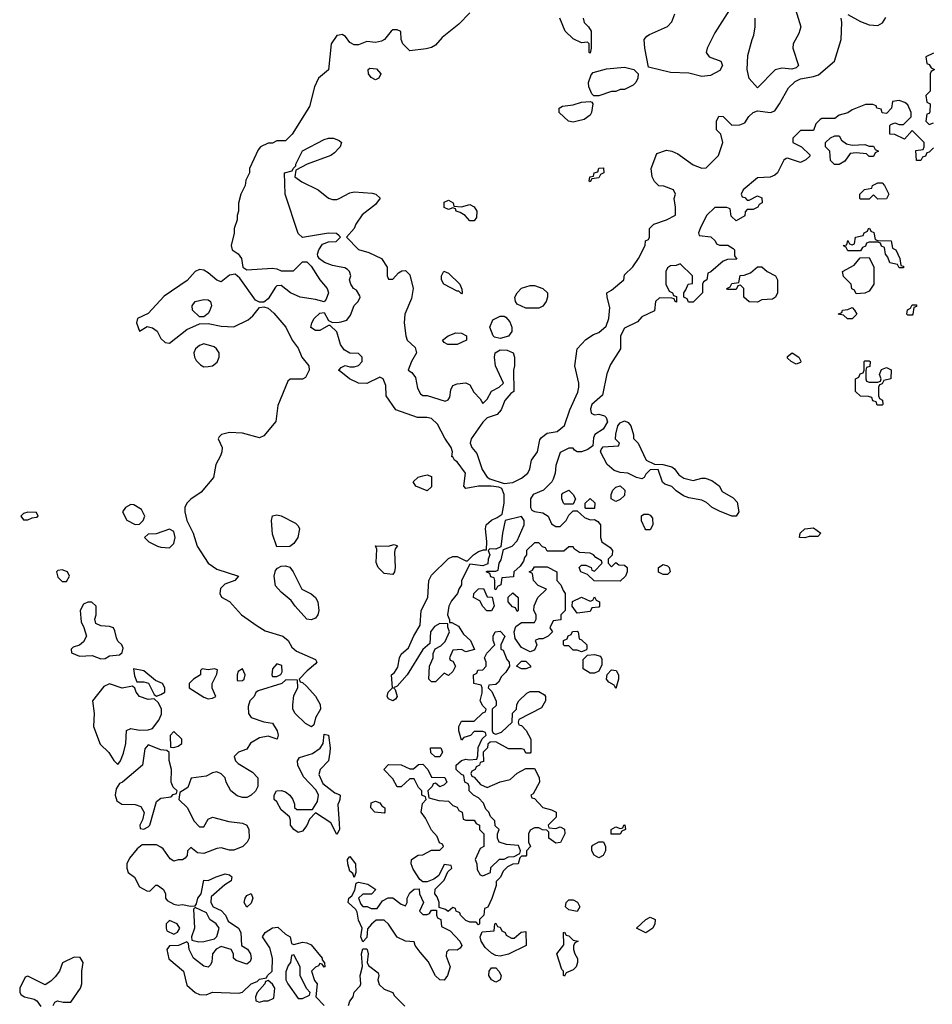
# Model space of a CAD drawing. Header units: inches. Extents: x 2380249 to 2585472, y 382747 to 546448.
# Tile 348 of 626: x 2558512 to 2562764, y 413515 to 418103. Entities that reach past the tile are written whole.
import ezdxf

# ---------------------------------------------------------------- set-up
doc = ezdxf.new("R2010")
doc.units = ezdxf.units.IN
doc.header["$MEASUREMENT"] = 0
doc.layers.add('C5451', color=7, linetype='Continuous')
doc.layers.add('C5461', color=7, linetype='Continuous')

msp = doc.modelspace()

# ---------------------------------------------------------------- linework, layer by layer
at = {"layer": 'C5451', "color": 4, "elevation": 36}
for points in [[(2560000, 418031.4), (2559990, 418029.3), (2559963, 417990), (2559950.8, 417869.2), (2559904.7, 417830), (2559886, 417790), (2559862, 417698), (2559782, 417570), (2559750, 417538), (2559710, 417538), (2559690, 417528), (2559670, 417528), (2559634, 417510), (2559623.6, 417496.4), (2559582, 417410), (2559582, 417390), (2559565.4, 417354.6), (2559562, 417330), (2559542, 417290), (2559531.6, 417248.4), (2559531.3, 417210), (2559524.7, 417190), (2559524.7, 417170), (2559511.3, 417130), (2559511.2, 417108.9), (2559498, 417050), (2559502, 417030), (2559530, 417012), (2559546, 416990), (2559552, 416950), (2559570, 416938), (2559690, 416944.7), (2559710, 416942), (2559730, 416932), (2559787.3, 416932.7), (2559830, 416974), (2559850, 416974), (2559870, 416954), (2559911, 416890), (2559944.7, 416850), (2559950.5, 416829.5), (2559939.8, 416800.2), (2559930, 416788), (2559890, 416799.3), (2559818, 416810), (2559774, 416830), (2559730, 416864), (2559710, 416862), (2559703.5, 416856.5), (2559670, 416802), (2559650, 416786), (2559630, 416786), (2559610, 416795.3), (2559538, 416898), (2559516.5, 416916.5), (2559490, 416912.7), (2559450, 416882), (2559430, 416889), (2559390, 416923.7), (2559370, 416935.1), (2559350, 416939.3), (2559330, 416929), (2559292.1, 416887.9), (2559184.7, 416815.3), (2559110, 416733.2), (2559061, 416710), (2559056, 416690), (2559070, 416652), (2559106, 416674), (2559130, 416667.7), (2559151.9, 416651.8), (2559170, 416618), (2559190, 416598), (2559210, 416596), (2559290, 416658.8), (2559350, 416686), (2559390, 416687.3), (2559450, 416675.5), (2559510, 416671.3), (2559576, 416704), (2559597.5, 416722.5), (2559630, 416762), (2559650, 416764.7), (2559670, 416758), (2559695.9, 416735.9), (2559751.3, 416670), (2559781, 416610), (2559810, 416572), (2559826.8, 416530), (2559858.8, 416490), (2559861, 416470), (2559843.6, 416436.4), (2559830, 416428), (2559771.6, 416428.4), (2559761, 416419), (2559714.4, 416305.6), (2559706, 416230), (2559650, 416164), (2559630, 416154), (2559550, 416176), (2559490, 416179.3), (2559452, 416170), (2559441.4, 416158.6), (2559436, 416150), (2559454.8, 416110), (2559454, 416090), (2559448, 416070), (2559425.5, 416030), (2559414.8, 415970), (2559358, 415902), (2559310, 415869.2), (2559290.8, 415850), (2559281, 415830), (2559281, 415810), (2559291, 415770), (2559320.7, 415710), (2559338.8, 415650), (2559390.5, 415570.5), (2559430, 415542.8), (2559532, 415510), (2559514, 415490), (2559467.3, 415472.7), (2559447.5, 415452.5), (2559444.7, 415430), (2559451.6, 415411.6), (2559490, 415391.3), (2559544.7, 415330), (2559618, 415278), (2559655.3, 415255.3), (2559738, 415230), (2559762.8, 415210), (2559779.8, 415179.8), (2559801.4, 415161.4), (2559890, 415122), (2559896, 415110), (2559890, 415102), (2559850.8, 415069.2), (2559814, 415030), (2559818, 415018), (2559830, 415014), (2559850, 414996), (2559890, 414951), (2559912.3, 414912.3), (2559913.4, 414890), (2559890.6, 414850), (2559882, 414818), (2559871.3, 414808.7), (2559843.2, 414823.2), (2559795.3, 414870), (2559784, 414890), (2559784, 414910), (2559790, 414954), (2559808, 414990), (2559806, 415026), (2559752.7, 415027.3), (2559734, 415010), (2559623.6, 414976.4), (2559611.6, 414968.4), (2559604.7, 414950), (2559584.7, 414930), (2559576.9, 414903.1), (2559578, 414870), (2559591.2, 414851.1), (2559650, 414831.3), (2559690, 414824.7), (2559711.2, 414788.9), (2559716, 414770), (2559712, 414750), (2559670, 414764), (2559630, 414757.2), (2559587.5, 414732.5), (2559570, 414704), (2559532, 414690), (2559512, 414670), (2559518, 414650), (2559530, 414638), (2559596.8, 414596.8), (2559622, 414570), (2559622, 414530), (2559611.2, 414508.9), (2559590.9, 414489.1), (2559570, 414479), (2559550, 414479), (2559526, 414486), (2559495.3, 414510), (2559474, 414550), (2559468.7, 414570), (2559450, 414588.7), (2559430, 414599), (2559410, 414594), (2559381.4, 414578.6), (2559311.2, 414568.9), (2559295.3, 414524.7), (2559258, 414502), (2559254, 414470), (2559294, 414430), (2559322.8, 414370), (2559350, 414342), (2559370, 414342), (2559390, 414378), (2559410, 414386.8), (2559486.4, 414366.4), (2559550, 414359.1), (2559570, 414350.6), (2559579.1, 414330), (2559581, 414290), (2559571.3, 414270), (2559551.3, 414250), (2559510, 414233.2), (2559490, 414233.2), (2559450, 414244), (2559430, 414241.2), (2559370, 414217.2), (2559341.2, 414221.2), (2559310, 414246), (2559294, 414230), (2559291.6, 414208.4), (2559283.6, 414196.4), (2559271.2, 414188.9), (2559250, 414188.7), (2559230, 414182), (2559213.6, 414193.6), (2559180.4, 414240.4), (2559170, 414248), (2559150, 414258), (2559082, 414258), (2559059.6, 414240.4), (2559024, 414196), (2559011, 414170), (2559011, 414150), (2559018, 414130), (2559047.1, 414107.1), (2559070, 414062), (2559103.6, 414043.6), (2559118, 414042), (2559146, 414070), (2559154, 414070), (2559182, 414050), (2559191.3, 414030), (2559192, 414010), (2559199.6, 413999.6), (2559230, 413982), (2559250, 413978), (2559270, 413981), (2559308, 413972), (2559330, 413974), (2559336.4, 413983.6), (2559342, 414010), (2559358, 414030), (2559370, 414094), (2559390, 414092), (2559428, 414110), (2559470, 414122.8), (2559490, 414118.8), (2559501, 414110), (2559498, 414090), (2559468, 414072), (2559404.7, 414015.3), (2559402, 413990), (2559414, 413970), (2559450, 413952), (2559471, 413931), (2559482.8, 413902.8), (2559530.7, 413870), (2559542, 413850), (2559544.7, 413790), (2559572.7, 413772.7), (2559586.8, 413750), (2559590.6, 413729.4), (2559586, 413714), (2559570, 413702), (2559520.2, 413720.2), (2559508, 413730), (2559508, 413750), (2559498, 413770), (2559450, 413784), (2559427.1, 413772.9), (2559411, 413750), (2559407.1, 413712.9), (2559401, 413699), (2559390, 413688.7), (2559370, 413693.2), (2559321.2, 413730), (2559302, 413770), (2559298, 413798), (2559290, 413806), (2559251.2, 413788.9), (2559210, 413788), (2559198, 413770), (2559207.5, 413727.5), (2559274.8, 413670), (2559290, 413604.7), (2559330, 413571), (2559350, 413561), (2559380.4, 413559.6), (2559410, 413572), (2559533.2, 413566.8), (2559550, 413571.3), (2559590, 413611.3), (2559618, 413622), (2559630, 413632), (2559662, 413638), (2559666, 413650), (2559688, 413670), (2559689.2, 413730), (2559678, 413778), (2559644, 413830), (2559655.3, 413850), (2559690, 413871), (2559714, 413874), (2559750, 413842), (2559772, 413830), (2559778, 413798), (2559790, 413794), (2559830, 413804.7), (2559850, 413802), (2559870, 413792), (2559922, 413730), (2559922, 413722), (2559932, 413708), (2559934, 413690), (2559930, 413688), (2559922, 413702), (2559910, 413706), (2559904.7, 413695.3), (2559890, 413688), (2559872, 413670), (2559886, 413626), (2559898, 413610), (2559892, 413550), (2559930.4, 413510.4)], [(2560000, 417095.6), (2559987.3, 417107.3), (2559950, 417108), (2559830, 417088), (2559810, 417106), (2559749.1, 417289.1), (2559746, 417390), (2559782, 417398), (2559786, 417410), (2559798, 417422), (2559798, 417430), (2559830, 417492), (2559930, 417544.7), (2559950, 417551), (2559974, 417550), (2559999.8, 417539.8), (2560000, 417539.6)], [(2560000, 417505.1), (2559978, 417482), (2559962, 417470), (2559850.9, 417429.1), (2559798, 417402), (2559794, 417370), (2559827.1, 417347.1), (2559902, 417310), (2559950, 417271.3), (2559970, 417264.7), (2559990, 417264.7), (2560000, 417269.9)], [(2560000, 416951.4), (2559970, 416957.2), (2559932.1, 416972.1), (2559908.8, 416988.9), (2559901.2, 417001.2), (2559899, 417010), (2559905.2, 417030), (2559923.2, 417056.8), (2559950, 417067.3), (2559986, 417070), (2560000, 417084)], [(2560000, 416611.1), (2559989.2, 416649.2), (2559958, 416678), (2559950, 416678), (2559910, 416654), (2559890, 416654), (2559869.2, 416669.2), (2559873.2, 416690), (2559883.7, 416710), (2559910, 416734.8), (2559930, 416738), (2559950, 416702), (2559970, 416691.3), (2560000, 416693.9)], [(2560000, 416468.4), (2559998, 416470), (2560000, 416472)], [(2560000, 414326), (2559990, 414306), (2559961.2, 414361.2), (2559890, 414408), (2559862, 414378), (2559850, 414348.7), (2559830, 414322), (2559810, 414315.3), (2559789.3, 414329.3), (2559774, 414350), (2559774, 414374), (2559769, 414389), (2559730, 414422), (2559710, 414458), (2559698, 414470), (2559698, 414490), (2559708, 414510), (2559731.2, 414511.1), (2559750, 414504.7), (2559771.3, 414490), (2559784.7, 414470), (2559792.7, 414447.3), (2559792.7, 414432.7), (2559803.6, 414423.6), (2559876.4, 414423.6), (2559900.2, 414459.8), (2559904, 414490), (2559892.9, 414512.9), (2559834.6, 414574.6), (2559808, 414630), (2559806, 414650), (2559815.3, 414664.7), (2559876.6, 414683.4), (2559911.6, 414708.4), (2559925.2, 414730), (2559930, 414774), (2559950.4, 414770), (2559958.8, 414710), (2559957.3, 414690), (2559950, 414649), (2559911.3, 414610), (2559906.4, 414586.4), (2559924.5, 414544.5), (2559980.6, 414500.6), (2560000, 414492.1)], [(2560000, 414460.8), (2559993.7, 414446.3), (2560000, 414357.9)], [(2558668, 413510), (2558675.3, 413524.7), (2558688, 413532), (2558714.6, 413525.4), (2558750, 413524.7), (2558795.3, 413590), (2558802, 413610), (2558802, 413670), (2558808, 413710), (2558793.6, 413733.6), (2558765.4, 413734.6), (2558711.6, 413708.4), (2558698, 413670), (2558676.8, 413643.2), (2558656.9, 413623.1), (2558630, 413606), (2558550, 413646), (2558538, 413642), (2558512, 413590), (2558512, 413570), (2558519.6, 413559.6), (2558534, 413550), (2558578.8, 413538.8), (2558591.3, 413531.3), (2558610, 413504.7)]]:
    msp.add_lwpolyline(points, dxfattribs=at)
for points in [[(2559350, 416719), (2559317.2, 416750), (2559316, 416770), (2559329.7, 416790.3), (2559370, 416799.3), (2559390, 416797.3), (2559401, 416790), (2559404.9, 416770), (2559395.8, 416744.2), (2559390, 416734), (2559370, 416719)], [(2559370, 416592.7), (2559350, 416585.2), (2559331, 416570), (2559322.8, 416550), (2559326, 416530), (2559334.4, 416514.4), (2559354.4, 416494.4), (2559370, 416484.7), (2559390, 416486.8), (2559410, 416490.7), (2559432.3, 416507.7), (2559441.2, 416530), (2559441.2, 416550), (2559429.5, 416569.5), (2559418, 416578)], [(2558550, 415808), (2558530, 415802), (2558518, 415790), (2558530, 415772), (2558550, 415772), (2558570, 415782), (2558590, 415784.7), (2558598, 415790), (2558590, 415806)], [(2559030, 415844), (2559004.7, 415830), (2558991.3, 415810), (2559010.9, 415770.9), (2559050, 415751.3), (2559070, 415752), (2559088, 415770), (2559095.3, 415790), (2559080.2, 415820.2), (2559043.1, 415843.1)], [(2559710, 415646), (2559690, 415706), (2559685.2, 415770), (2559689.1, 415790.9), (2559710, 415796), (2559730, 415790.7), (2559797, 415757), (2559810, 415744.7), (2559816.3, 415730), (2559807.3, 415690), (2559790, 415662), (2559770, 415648.7)], [(2559210, 415728.7), (2559147.3, 415707.3), (2559110, 415706), (2559094, 415690), (2559114, 415670), (2559154, 415650), (2559170, 415644.7), (2559210, 415642), (2559230, 415662), (2559236, 415690), (2559230, 415718)], [(2558710, 415539.3), (2558690, 415537.2), (2558684, 415530), (2558690, 415504.7), (2558710, 415484.7), (2558730, 415484.7), (2558744, 415510), (2558734, 415530)], [(2559870, 415307), (2559849.3, 415310), (2559795.1, 415370), (2559776.9, 415396.9), (2559730, 415435.1), (2559704.4, 415464.4), (2559697, 415510), (2559704.1, 415535.9), (2559712.7, 415547.3), (2559730, 415556), (2559750, 415558.8), (2559770, 415551.3), (2559786, 415530), (2559826, 415450), (2559870, 415427.7), (2559890.4, 415410.4), (2559901.3, 415390), (2559905.3, 415350), (2559900.4, 415330), (2559890, 415315.1)], [(2558830, 415389), (2558810, 415379), (2558794, 415350), (2558798, 415298), (2558811.6, 415271.6), (2558822.8, 415230), (2558810, 415204), (2558790, 415188.7), (2558761, 415179), (2558752, 415170), (2558752.7, 415152.7), (2558790, 415138), (2558850, 415141), (2558890, 415124.7), (2558910, 415126), (2558930, 415138.8), (2558976.4, 415143.6), (2558990, 415154), (2558994.6, 415174.6), (2558988, 415190), (2558970, 415208), (2558962.5, 415222.5), (2558956, 415256), (2558949, 415269), (2558930, 415275.3), (2558890, 415278), (2558866, 415290), (2558862, 415310), (2558868.7, 415330), (2558868, 415370), (2558848.7, 415388.7)], [(2559042, 415078), (2559046.4, 415046.4), (2559058, 415018), (2559090, 415018), (2559111.6, 415011.6), (2559138, 414958), (2559150, 414951.3), (2559170, 414958), (2559188, 414970), (2559188, 414990), (2559178, 415010), (2559144.7, 415024.7), (2559090, 415068.7)], [(2559419, 415079), (2559390, 415074), (2559362, 415078), (2559354, 415070), (2559354, 415050), (2559322, 415030), (2559302, 415010), (2559302, 414990), (2559370, 414946), (2559390, 414938), (2559410, 414942), (2559426, 414950), (2559408.4, 414988.4), (2559408, 415010), (2559430, 415054), (2559434, 415074)], [(2559550, 415078), (2559530, 415066), (2559524.7, 415050), (2559526, 415026), (2559530, 415022), (2559550, 415024.7), (2559558, 415030), (2559562, 415050)], [(2559710, 415102), (2559690, 415078), (2559686, 415050), (2559690, 415042), (2559710, 415042), (2559728.4, 415051.6), (2559735.3, 415064.7), (2559733.6, 415093.6)], [(2558930, 415008.7), (2558903.5, 414996.5), (2558851, 414930), (2558859.1, 414870), (2558856.3, 414810), (2558886.7, 414726.7), (2558927.9, 414687.9), (2558950, 414652), (2558970, 414632), (2558982, 414650), (2558995.1, 414684.9), (2559006.6, 414730), (2559009.5, 414790.5), (2559030, 414800.7), (2559070, 414793), (2559110, 414794), (2559130, 414801), (2559160.9, 414839.1), (2559172.7, 414867.3), (2559172.7, 414890), (2559159.3, 414919.3), (2559138, 414938), (2559110, 414935.3), (2559069.6, 414949.6), (2559054, 414970), (2559048.7, 414988.7), (2559038, 414998), (2558990, 414988)], [(2559230, 414786), (2559212.7, 414767.3), (2559214, 414714), (2559230, 414712), (2559250, 414718), (2559268, 414730), (2559268, 414750)], [(2559110, 414724), (2559094.4, 414705.6), (2559084.7, 414630), (2558990.8, 414550), (2558976.3, 414543.7), (2558961.3, 414518.7), (2558957.1, 414490), (2558963.9, 414463.9), (2558988.3, 414448.3), (2559050, 414445.5), (2559076.7, 414436.7), (2559091.2, 414408.9), (2559084.5, 414375.5), (2559072, 414350), (2559074, 414334), (2559090, 414332), (2559110, 414342), (2559118, 414350), (2559150, 414461), (2559170, 414476), (2559218, 414482), (2559227.3, 414492.7), (2559242, 414498), (2559246, 414510), (2559227.3, 414527.3), (2559218, 414550), (2559219, 414610), (2559209, 414651), (2559208, 414688), (2559198, 414698), (2559170, 414701.2)], [(2559570, 413968), (2559558, 413990), (2559562, 414010), (2559570, 414022), (2559590, 414031), (2559598, 414010), (2559590, 413986)], [(2559330, 413966), (2559322, 413958), (2559326, 413870), (2559312, 413830), (2559314, 413814), (2559346.4, 413806.4), (2559370, 413807.3), (2559419.3, 413820.7), (2559430, 413832), (2559442, 413870), (2559428, 413890), (2559398, 413910), (2559382, 413942)], [(2559210, 413906), (2559194, 413890), (2559194, 413870), (2559198, 413858), (2559230, 413842), (2559248, 413852), (2559258, 413870), (2559246, 413890)], [(2559790, 413746), (2559778, 413742), (2559774, 413710), (2559763.6, 413696.4), (2559752.7, 413667.3), (2559751.3, 413630), (2559761, 413610), (2559810, 413542), (2559830, 413542), (2559862, 413558), (2559866, 413570), (2559848.4, 413588.4), (2559818, 413650), (2559818, 413690)], [(2559670, 413626), (2559658, 413622), (2559654, 413610), (2559618, 413570), (2559611.3, 413550), (2559612, 413532), (2559630, 413524.7), (2559650, 413531.3), (2559670, 413531.3), (2559696.5, 413543.5), (2559701.2, 413590), (2559690, 413608.7)]]:
    msp.add_lwpolyline(points, close=True, dxfattribs=at)
at = {"layer": 'C5461', "color": 4, "elevation": 36}
for points in [[(2561830, 418166), (2561750, 418042), (2561714.8, 417970), (2561711, 417950), (2561724.7, 417930), (2561778, 417910), (2561786, 417890), (2561773.7, 417866.3), (2561730, 417842), (2561690, 417838), (2561630, 417854), (2561543.6, 417856.4), (2561442, 417882), (2561424, 417970), (2561422, 418010), (2561433.6, 418026.4), (2561445.6, 418034.4), (2561530, 418071.3), (2561550, 418092), (2561564, 418130)], [(2562126, 418150), (2562151.3, 418070), (2562142, 418038), (2562116, 417990), (2562114, 417970), (2562141, 417890), (2562130, 417879), (2562110, 417872.7), (2562062.8, 417877.2), (2562031.2, 417868.9), (2561950, 417786), (2561910, 417828), (2561902, 417870), (2561904.7, 417935.3), (2561924, 418010), (2561933.2, 418030), (2561939, 418070), (2561938, 418110)], [(2560610, 418135.3), (2560558.5, 418081.5), (2560479.8, 418020.2), (2560450, 417984), (2560430, 417972.7), (2560406.3, 417966.3), (2560330, 417957.2), (2560297.2, 417990), (2560289, 418010), (2560288, 418048), (2560270, 418055.3), (2560250, 418055.3), (2560242, 418050), (2560211.3, 418010), (2560198, 418002), (2560170, 417997.2), (2560130, 418001.2), (2560090, 417986), (2560070, 417986), (2560050, 417996), (2560030, 418024), (2560014.5, 418034.5), (2560000, 418031.4)], [(2560000, 417269.9), (2560050, 417296), (2560070, 417301), (2560154.8, 417294.8), (2560172, 417290), (2560190.9, 417270.9), (2560170, 417242), (2560107.1, 417192.9), (2560078, 417150), (2560070.9, 417129.1), (2560034, 417090), (2560090, 417031.3), (2560138, 417018), (2560198, 416990), (2560224.7, 416950), (2560224.7, 416910), (2560230, 416894), (2560250, 416894), (2560276.4, 416923.6), (2560292.7, 416932.7), (2560310, 416934), (2560330, 416914), (2560344.7, 416850), (2560336.9, 416803.1), (2560306.8, 416730), (2560304, 416690), (2560311.3, 416630), (2560318, 416610), (2560355.3, 416575.3), (2560361, 416550), (2560338, 416510), (2560322, 416470), (2560338.8, 416458.8), (2560356.3, 416436.3), (2560366, 416386), (2560379.6, 416359.6), (2560390, 416352), (2560410, 416351.3), (2560494.6, 416325.4), (2560508.4, 416331.6), (2560516.4, 416343.6), (2560521.2, 416378.8), (2560530, 416398), (2560550, 416406.8), (2560590.8, 416410.8), (2560610, 416402), (2560627.5, 416367.5), (2560656.9, 416336.9), (2560670, 416314), (2560690, 416334), (2560710, 416372), (2560746, 416390), (2560766, 416410), (2560729.2, 416490), (2560724, 416530), (2560728, 416550), (2560750, 416564.7), (2560783.6, 416563.6), (2560811.3, 416551.3), (2560818, 416530), (2560818, 416490), (2560812, 416470), (2560814, 416370), (2560799.6, 416360.4), (2560771.6, 416328.4), (2560755.3, 416284.7), (2560736.9, 416263.1), (2560690, 416248), (2560670, 416228), (2560616, 416150), (2560611.3, 416130), (2560618, 416110), (2560641.4, 416081.4), (2560667.1, 416007.1), (2560690, 415971.3), (2560702.8, 415962.8), (2560770, 415942), (2560810, 415946), (2560850, 415966.8), (2560879, 415990), (2560889.4, 416010.6), (2560896, 416050), (2560924, 416090), (2560935.3, 416144.7), (2560943.1, 416156.9), (2560970, 416176), (2561016.5, 416183.5), (2561050, 416212), (2561075.1, 416284.9), (2561112.5, 416367.5), (2561117.2, 416390), (2561117.2, 416410), (2561099, 416490), (2561108.7, 416570), (2561150, 416612), (2561184.7, 416635.3), (2561210, 416644.7), (2561245.2, 416674.8), (2561257.2, 416710), (2561262, 416762), (2561248.7, 416810), (2561248, 416830), (2561270, 416842), (2561326, 416890), (2561330, 416914), (2561368.4, 416951.6), (2561395.3, 416990), (2561426, 417050), (2561427.3, 417072.7), (2561442, 417078), (2561446, 417090), (2561446, 417130), (2561466, 417150), (2561526, 417170), (2561567.3, 417192.7), (2561568, 417230), (2561562, 417270), (2561568, 417290), (2561558, 417310), (2561512.7, 417327.3), (2561490, 417328), (2561469.1, 417349.1), (2561459, 417370), (2561454, 417410), (2561481.2, 417478.8), (2561525.2, 417494.8), (2561550, 417490.8), (2561578.5, 417478.5), (2561650, 417426), (2561690, 417411.3), (2561710, 417412), (2561768, 417470), (2561788, 417530), (2561778, 417570), (2561758, 417590), (2561758, 417630), (2561770, 417654), (2561790, 417652), (2561830, 417612), (2561867.3, 417612.7), (2561890, 417622), (2561908.8, 417651.1), (2561929, 417671), (2561950, 417678), (2562010, 417670.8), (2562030, 417678.8), (2562052.7, 417710), (2562094.2, 417785.8), (2562124.5, 417815.5), (2562150, 417827.7), (2562210, 417837.3), (2562234.2, 417845.8), (2562309, 417910), (2562339.3, 418010), (2562342.7, 418090), (2562339, 418110)], [(2561138, 418110), (2561142, 418090), (2561162, 418070), (2561174, 418050), (2561174, 417970), (2561170, 417946), (2561166, 417950), (2561166, 417990), (2561158, 417998), (2561130, 417995.3), (2561090, 418014), (2561054, 418050), (2561029, 418110)], [(2562370, 418126.8), (2562430, 418094.9), (2562470, 418079.3), (2562510, 418076.3), (2562531.7, 418088.3), (2562547.3, 418112.7)], [(2562770, 417946), (2562734, 417930), (2562738, 417898), (2562750, 417894), (2562758, 417878), (2562774, 417870), (2562758, 417862), (2562754, 417850), (2562754, 417770), (2562734, 417750), (2562738, 417718), (2562754, 417710), (2562752.7, 417672.7), (2562750, 417666), (2562738, 417662), (2562734, 417630), (2562750, 417614), (2562770, 417622)], [(2562770, 417506), (2562750, 417486), (2562738, 417482), (2562732.7, 417467.3), (2562718, 417462), (2562710, 417446), (2562690, 417446), (2562687.3, 417492.7), (2562722, 417498), (2562726, 417510), (2562726, 417530), (2562698, 417558), (2562670, 417586), (2562634, 417546), (2562590, 417568), (2562566, 417570), (2562566, 417610), (2562570, 417614), (2562590, 417622), (2562610, 417614), (2562630, 417614), (2562666, 417650), (2562666, 417670), (2562650, 417706), (2562636.4, 417716.4), (2562610, 417726), (2562578, 417722), (2562574, 417690), (2562550, 417666), (2562530, 417668), (2562526, 417686), (2562506, 417690), (2562502, 417702), (2562487.3, 417707.3), (2562452.7, 417707.3), (2562390, 417682), (2562370.7, 417669.3), (2562330, 417658), (2562310, 417642), (2562250, 417642), (2562242, 417638), (2562222, 417618), (2562210, 417586), (2562150, 417586), (2562114, 417550), (2562114, 417530), (2562154, 417510), (2562192.7, 417472.7), (2562192.7, 417467.3), (2562174, 417450), (2562150, 417438), (2562090, 417458), (2562083.6, 417456.4), (2562071.6, 417448.4), (2562042, 417390), (2562030, 417378), (2562008.4, 417368.4), (2561950, 417366), (2561882, 417310), (2561874, 417290), (2561878, 417278), (2561890, 417274), (2561902, 417262), (2561910, 417262), (2561950, 417282), (2561970, 417272), (2561971, 417250), (2561958, 417242), (2561950.7, 417229.3), (2561930, 417218), (2561902, 417218), (2561892, 417208), (2561890.7, 417189.3), (2561850, 417166), (2561827.3, 417187.3), (2561822, 417222), (2561807.3, 417227.3), (2561750, 417228), (2561712, 417190), (2561682, 417130), (2561674, 417110), (2561678, 417098), (2561731.6, 417091.6), (2561752.7, 417072.7), (2561758, 417058), (2561772.7, 417052.7), (2561811.6, 417051.6), (2561836.9, 417036.9), (2561842, 417030), (2561842, 417002), (2561852.7, 416987.3), (2561810, 416986), (2561790, 416978), (2561732.7, 416927.3), (2561718, 416922), (2561714, 416890), (2561698, 416882), (2561694, 416870), (2561694, 416830), (2561650, 416786), (2561627.3, 416787.3), (2561622, 416802), (2561606, 416810), (2561606, 416830), (2561616.4, 416843.6), (2561626, 416870), (2561646, 416874), (2561646, 416910), (2561590, 416966), (2561570, 416958), (2561543.6, 416956.4), (2561530, 416946), (2561522, 416930), (2561522, 416870), (2561538, 416838), (2561554, 416830), (2561558, 416818), (2561572.7, 416812.7), (2561572.7, 416787.3), (2561566, 416790), (2561562, 416802), (2561550, 416806), (2561492.7, 416807.3), (2561474, 416790), (2561470, 416746), (2561410, 416718), (2561390, 416695.3), (2561330, 416666), (2561312, 416630), (2561312, 416570), (2561264.5, 416495.5), (2561247.9, 416452.1), (2561226.8, 416353.2), (2561178, 416310), (2561172, 416290), (2561174, 416270), (2561190, 416262), (2561210, 416264.7), (2561237.3, 416257.3), (2561244.7, 416250), (2561251, 416229), (2561230, 416195.3), (2561192, 416170), (2561185.4, 416154.6), (2561182, 416118), (2561159.8, 416100.2), (2561130, 416088.7), (2561110, 416088.7), (2561096.4, 416096.4), (2561090, 416106), (2561070, 416106), (2561030, 416086), (2561010, 416026), (2561006.8, 415990), (2560998, 415962), (2560990.8, 415949.2), (2560952, 415910), (2560904.7, 415890), (2560891.3, 415870), (2560891.3, 415830), (2560898, 415818), (2560910.9, 415810.9), (2560950, 415804.7), (2560974, 415790), (2560990, 415754), (2561010, 415742), (2561030, 415742), (2561058, 415770), (2561070, 415794), (2561090, 415814), (2561110, 415814), (2561143.6, 415783.6), (2561170, 415772), (2561190, 415774), (2561205.4, 415765.4), (2561218, 415750), (2561218, 415690), (2561224.7, 415670), (2561263.6, 415643.6), (2561274, 415630), (2561272.7, 415607.3), (2561254, 415590), (2561254, 415570), (2561270, 415554), (2561290, 415574), (2561303.6, 415563.6), (2561330, 415562), (2561342, 415550), (2561342, 415530), (2561334, 415510), (2561310, 415486), (2561188.4, 415488.4), (2561158, 415518), (2561126, 415530), (2561118, 415550), (2561130, 415562), (2561150, 415562), (2561174, 415550), (2561178, 415538), (2561190, 415534), (2561226, 415570), (2561222, 415582), (2561196.4, 415596.4), (2561186, 415610), (2561170, 415618), (2561120.4, 415620.4), (2561096.4, 415636.4), (2561090, 415646), (2561070, 415646), (2561047.3, 415627.3), (2560970, 415626), (2560962, 415642), (2560947.3, 415647.3), (2560930, 415666), (2560910, 415666), (2560874, 415630), (2560874, 415610), (2560863.6, 415596.4), (2560859.6, 415580.4), (2560843.6, 415556.4), (2560814, 415530), (2560812.7, 415507.3), (2560758, 415502), (2560754, 415470), (2560738, 415462), (2560730, 415446), (2560726, 415450), (2560726, 415490), (2560722, 415502), (2560707.3, 415507.3), (2560702, 415522), (2560686, 415530), (2560690, 415534), (2560730, 415534), (2560742, 415538), (2560746, 415570), (2560754.6, 415585.4), (2560766, 415634), (2560806, 415650), (2560830, 415674), (2560862, 415750), (2560862, 415770), (2560850, 415788), (2560774, 415770), (2560761, 415710), (2560754, 415646), (2560730, 415635.3), (2560702, 415638), (2560694, 415630), (2560702, 415610), (2560694, 415590), (2560692.7, 415567.3), (2560670, 415558), (2560610, 415566), (2560571, 415490), (2560570.8, 415469.2), (2560558, 415450), (2560552, 415430), (2560524.5, 415395.5), (2560510.8, 415370), (2560504.7, 415330), (2560514, 415306), (2560514, 415294), (2560526, 415294), (2560556.9, 415276.9), (2560579.6, 415239.6), (2560612, 415210), (2560631.6, 415168.4), (2560590, 415158), (2560570, 415168), (2560530, 415166), (2560514, 415130), (2560518, 415118), (2560530, 415114), (2560542, 415090), (2560530, 415066), (2560510, 415048), (2560490, 415058), (2560450, 415018), (2560430, 415018), (2560418, 415030), (2560422, 415090), (2560438, 415130), (2560438, 415150), (2560448.4, 415171.6), (2560474, 415186), (2560494.6, 415205.4), (2560515.3, 415250), (2560507.3, 415272.7), (2560507.3, 415287.3), (2560470, 415289), (2560445.2, 415274.8), (2560426, 415250), (2560423.6, 415196.4), (2560390, 415168), (2560318, 415050), (2560270, 414998), (2560254, 414990), (2560262, 414982), (2560271.3, 414950), (2560263.6, 414936.4), (2560250, 414929), (2560230, 414938), (2560224, 414950), (2560229, 414970), (2560248.7, 414990), (2560244, 415050), (2560258, 415062), (2560273.2, 415086.8), (2560280.9, 415130), (2560290, 415146), (2560323.3, 415176.7), (2560347.7, 415232.3), (2560378.6, 415281.4), (2560382.7, 415350), (2560414, 415410), (2560418, 415490), (2560430, 415514), (2560510, 415592), (2560530, 415602), (2560550, 415602), (2560590, 415582), (2560598, 415582), (2560626, 415610), (2560650, 415624.7), (2560672.7, 415632.7), (2560687.3, 415632.7), (2560689, 415671), (2560682.7, 415730), (2560686, 415750), (2560710, 415771), (2560737.2, 415782.8), (2560760.4, 415799.6), (2560769.3, 415850.7), (2560769.2, 415890), (2560758, 415918), (2560744, 415924), (2560709.3, 415929.3), (2560650, 415929.3), (2560590, 415918), (2560582, 415930), (2560588.7, 415990), (2560550, 416042), (2560538, 416050), (2560530, 416066), (2560526, 416066), (2560528, 416090), (2560522, 416110), (2560492.9, 416152.9), (2560458.6, 416218.6), (2560430, 416244), (2560409.1, 416249.1), (2560366, 416250), (2560265.2, 416285.2), (2560219, 416350), (2560218, 416398), (2560206, 416430), (2560190, 416438), (2560130, 416408), (2560090, 416408.7), (2560048.7, 416430), (2560000, 416468.4)], [(2560000, 417539.6), (2560011, 417530), (2560004.7, 417510), (2560000, 417505.1)], [(2560000, 417084), (2560006, 417090), (2560000, 417095.6)], [(2560000, 416693.9), (2560010, 416694.8), (2560036.5, 416703.5), (2560053.2, 416726.8), (2560070, 416771.3), (2560088.7, 416790), (2560098, 416810), (2560096.4, 416816.4), (2560082, 416842), (2560068, 416850), (2560055.3, 416870), (2560049.3, 416890), (2560055.3, 416910), (2560049, 416930), (2560039.5, 416939.5), (2560026.3, 416946.3), (2560000, 416951.4)], [(2560000, 416472), (2560010, 416482), (2560028.8, 416491.1), (2560050, 416484.7), (2560070, 416484.7), (2560090, 416492), (2560108, 416510), (2560108, 416530), (2560090, 416548), (2560050, 416548.7), (2560024.1, 416564.1), (2560006, 416590), (2560000, 416611.1)], [(2560000, 414492.1), (2560004.7, 414490), (2560004, 414470), (2560000, 414460.8)], [(2560000, 414357.9), (2560002, 414330), (2560000, 414326)], [(2560043.5, 413510), (2560050, 413530.6), (2560065.1, 413550), (2560070, 413572), (2560099, 413601), (2560102, 413610), (2560099, 413650), (2560108.8, 413691.1), (2560104, 413750), (2560110, 413774), (2560130, 413774), (2560131.2, 413771.1), (2560136, 413750), (2560131.3, 413710), (2560136.9, 413696.9), (2560182, 413662), (2560184.7, 413650), (2560181, 413630), (2560187.3, 413607.3), (2560210, 413586), (2560250, 413571), (2560256, 413556), (2560306, 413506)]]:
    msp.add_lwpolyline(points, dxfattribs=at)
for points in [[(2560170, 417822.7), (2560150, 417834), (2560137.2, 417850), (2560135.3, 417870), (2560143.2, 417876.8), (2560174.2, 417874.2), (2560194.8, 417850), (2560184.7, 417830)], [(2561290, 417768), (2561270, 417768.7), (2561210, 417748), (2561187.3, 417747.3), (2561178, 417758), (2561164, 417790), (2561162, 417810), (2561174.6, 417845.4), (2561184, 417856), (2561245.6, 417874.4), (2561330, 417881), (2561374, 417870), (2561394, 417850), (2561392, 417830), (2561382, 417810), (2561370, 417798), (2561330, 417778), (2561310, 417778)], [(2561090, 417625.2), (2561069.3, 417629.3), (2561026, 417670), (2561026, 417690), (2561040.4, 417699.6), (2561090, 417706), (2561130, 417718), (2561170, 417722), (2561178, 417718), (2561182, 417710), (2561176, 417670), (2561170, 417658), (2561142, 417638), (2561110, 417629.2)], [(2562390, 417518), (2562450, 417522), (2562470, 417514), (2562490, 417514), (2562498, 417498), (2562514, 417490), (2562498, 417482), (2562490, 417466), (2562470, 417466), (2562458, 417478), (2562410, 417482), (2562381, 417479), (2562356.9, 417443.1), (2562330, 417428), (2562308.7, 417428.7), (2562290, 417446), (2562286, 417490), (2562266, 417510), (2562266, 417530), (2562290, 417552), (2562310, 417562), (2562330, 417562), (2562341, 417541), (2562363.6, 417523.6)], [(2561170, 417348), (2561166, 417350), (2561168, 417370), (2561186, 417374), (2561188, 417390), (2561206, 417394), (2561210, 417411.3), (2561232.7, 417412.7), (2561234, 417390), (2561218, 417382), (2561210, 417366), (2561178, 417362)], [(2562510, 417266), (2562490, 417286), (2562470, 417266), (2562430, 417266), (2562426, 417270), (2562426, 417290), (2562448.4, 417311.6), (2562482, 417318), (2562486, 417330), (2562510, 417342), (2562530, 417342), (2562542, 417330), (2562562, 417290), (2562550, 417268)], [(2560570, 417231), (2560610, 417241), (2560630, 417231.3), (2560642, 417210), (2560639.6, 417180.4), (2560630, 417166), (2560610, 417166), (2560588, 417190), (2560564.7, 417204.7), (2560546, 417210), (2560542, 417222), (2560530, 417226), (2560510, 417218), (2560490, 417228), (2560490, 417252), (2560510, 417262), (2560532, 417250), (2560534, 417234)], [(2562610, 416946), (2562602, 416962), (2562566, 416970), (2562556.4, 416996.4), (2562546, 417010), (2562542, 417042), (2562527.3, 417047.3), (2562522, 417062), (2562510, 417066), (2562470, 417066), (2562458, 417062), (2562452.7, 417047.3), (2562438, 417042), (2562430, 417026), (2562370, 417026), (2562362, 417042), (2562348, 417050), (2562366, 417054), (2562370, 417074), (2562378, 417058), (2562390, 417054), (2562402, 417058), (2562406, 417090), (2562442, 417098), (2562446, 417110), (2562462, 417118), (2562466, 417130), (2562471.6, 417131.6), (2562478, 417118), (2562491.6, 417111.6), (2562498, 417078), (2562510, 417074), (2562572.7, 417072.7), (2562578, 417038), (2562594, 417030), (2562612, 416990), (2562618, 416958), (2562630, 416954), (2562630, 416946)], [(2562410, 416826), (2562402, 416842), (2562388.4, 416848.4), (2562386, 416870), (2562350, 416906), (2562346, 416930), (2562400.4, 416959.6), (2562427.3, 416992.7), (2562470, 416994), (2562492, 416950), (2562492, 416870), (2562470, 416838), (2562450, 416828)], [(2561950, 416786), (2561910, 416788), (2561886, 416810), (2561886, 416850), (2561870, 416866), (2561858, 416862), (2561850, 416846), (2561810, 416846), (2561806, 416850), (2561822, 416858), (2561830, 416874), (2561862, 416878), (2561868.7, 416911.3), (2561887.3, 416912.7), (2561916.4, 416923.6), (2561950, 416952), (2561970, 416952), (2561994, 416930), (2562034, 416910), (2562042, 416890), (2562042, 416830), (2562034, 416810), (2562019.6, 416800.4), (2561970, 416798)], [(2560570, 416826), (2560558, 416838), (2560550, 416838), (2560488, 416870), (2560478, 416890), (2560478, 416910), (2560488.8, 416931.1), (2560510, 416922), (2560562, 416870), (2560572.7, 416847.3), (2560574, 416830)], [(2560870, 416758), (2560830, 416778), (2560822, 416790), (2560819, 416810), (2560829.1, 416830.9), (2560850, 416852), (2560890, 416864.7), (2560910, 416864.7), (2560950, 416851), (2560971.3, 416830), (2560971.3, 416810), (2560964.7, 416790), (2560950, 416768), (2560930, 416758)], [(2562650, 416726), (2562646, 416730), (2562648.4, 416751.6), (2562662, 416758), (2562670, 416774), (2562690, 416774), (2562690, 416766), (2562678, 416762), (2562674, 416730), (2562670, 416726)], [(2560750, 416618), (2560724, 416624), (2560718, 416630), (2560702, 416670), (2560716.4, 416703.6), (2560750, 416722), (2560770, 416722), (2560776.9, 416716.9), (2560795.3, 416695.3), (2560804.7, 416670), (2560804.7, 416650), (2560790, 416628)], [(2562368.4, 416708.4), (2562350, 416726), (2562326, 416730), (2562342, 416738), (2562346, 416750), (2562370, 416752), (2562390, 416762), (2562402, 416750), (2562412, 416730), (2562390, 416708.7)], [(2560550, 416589.3), (2560506, 416590), (2560490, 416598), (2560482, 416610), (2560508, 416630), (2560543.6, 416643.6), (2560570, 416642), (2560594, 416630), (2560594, 416610)], [(2562130, 416498), (2562106, 416510), (2562090, 416526), (2562090, 416534), (2562110.7, 416550.7), (2562142, 416530), (2562151.6, 416511.6), (2562150, 416506)], [(2562470, 416414), (2562510, 416414), (2562522, 416418), (2562526, 416430), (2562518, 416450), (2562527.3, 416472.7), (2562550, 416482), (2562571.6, 416471.6), (2562571.3, 416428.7), (2562538, 416422), (2562530, 416406), (2562518, 416402), (2562514, 416390), (2562514, 416350), (2562518, 416338), (2562532, 416330), (2562534, 416310), (2562530, 416306), (2562507.3, 416307.3), (2562502, 416322), (2562487.3, 416327.3), (2562482, 416342), (2562467.3, 416347.3), (2562430, 416348), (2562406, 416370), (2562406, 416430), (2562422, 416438), (2562427.3, 416452.7), (2562442, 416458), (2562446, 416470), (2562446, 416510), (2562450, 416514), (2562470, 416514), (2562474, 416510), (2562472.7, 416487.3), (2562458, 416482), (2562454, 416470), (2562454, 416430), (2562458, 416418)], [(2561650, 415956), (2561690, 415966.8), (2561706.4, 415966.4), (2561736.3, 415956.3), (2561770.7, 415930.7), (2561784.9, 415904.9), (2561835.5, 415875.5), (2561854.6, 415854.6), (2561862.8, 415810), (2561850, 415789), (2561830, 415789), (2561772.5, 415812.5), (2561738, 415830), (2561712.7, 415852.7), (2561690, 415864), (2561630, 415875.3), (2561604.7, 415884.7), (2561570, 415908), (2561550, 415928), (2561518, 415938), (2561507.3, 415947.3), (2561487.3, 416007.3), (2561450, 416006), (2561430, 415986), (2561422, 415970), (2561410, 415964), (2561386, 415970), (2561346, 415990), (2561310, 415993.2), (2561282, 416002), (2561248.7, 416030), (2561218, 416090), (2561220.4, 416099.6), (2561230, 416112), (2561302, 416118), (2561306, 416130), (2561288.4, 416148.4), (2561289.1, 416170.9), (2561299, 416210), (2561310, 416224.7), (2561330, 416234), (2561346.4, 416226.4), (2561358.8, 416210), (2561372, 416168), (2561372, 416152), (2561394, 416130), (2561431, 416051), (2561470, 416032), (2561509, 416031), (2561550, 416019.1), (2561562.8, 416010), (2561582.5, 415982.5), (2561606.8, 415966.8)], [(2560410, 415908), (2560358, 415930), (2560346, 415950), (2560369.1, 415970.9), (2560390, 415978), (2560410, 415982), (2560430, 415974), (2560430, 415926)], [(2561050, 415846), (2561046, 415850), (2561038, 415870), (2561038, 415890), (2561043.1, 415896.9), (2561070, 415911.3), (2561091.2, 415891.1), (2561102, 415870), (2561090, 415846)], [(2561290, 415858), (2561268, 415870), (2561268, 415890), (2561275.3, 415910), (2561290, 415924.7), (2561310, 415931), (2561331.3, 415910), (2561330, 415886), (2561310, 415868)], [(2561150, 415826), (2561146, 415830), (2561146, 415850), (2561170, 415872), (2561191.6, 415851.6), (2561190, 415826)], [(2561430, 415726), (2561426, 415730), (2561408.4, 415768.4), (2561408.4, 415791.6), (2561420.4, 415799.6), (2561439.6, 415799.6), (2561450, 415794), (2561459.6, 415779.6), (2561462, 415750), (2561450, 415726)], [(2562170, 415689), (2562146, 415690), (2562148.7, 415710), (2562170, 415731), (2562210, 415736), (2562244.7, 415710), (2562230, 415695.3), (2562190, 415695.3)], [(2560250, 415518), (2560210, 415522), (2560182, 415550), (2560173.6, 415573.6), (2560175.3, 415635.3), (2560170, 415652), (2560229.5, 415650.5), (2560256.9, 415656.9), (2560272, 415652), (2560262, 415638), (2560258.8, 415621.2), (2560261, 415550), (2560258, 415530)], [(2560890, 415158), (2560850, 415178), (2560820.4, 415220.4), (2560815.3, 415250), (2560824, 415276), (2560850, 415294), (2560910, 415294), (2560918, 415310), (2560918, 415330), (2560908, 415350), (2560908.4, 415371.6), (2560926, 415410), (2560966, 415450), (2560927.3, 415467.3), (2560906, 415490), (2560902, 415522), (2560886, 415530), (2560902, 415538), (2560910, 415554), (2560970, 415554), (2561014, 415530), (2561014, 415490), (2561034, 415470), (2561043.6, 415443.6), (2561054, 415430), (2561054, 415350), (2561034, 415330), (2561032.7, 415307.3), (2560998, 415302), (2560982, 415270), (2560994, 415250), (2560990, 415246), (2560974, 415230), (2560950, 415218), (2560930, 415218), (2560914, 415210), (2560922, 415190), (2560910, 415166)], [(2561510, 415518), (2561488.7, 415528.7), (2561488.8, 415551.1), (2561510, 415564.7), (2561530, 415558), (2561538, 415550), (2561542, 415530), (2561530, 415518)], [(2560710, 415348), (2560689.1, 415349.1), (2560669.1, 415369.1), (2560655.3, 415395.3), (2560626, 415410), (2560628, 415430), (2560650, 415451.3), (2560672.7, 415452.7), (2560690, 415414), (2560712.7, 415412.7), (2560722, 415370)], [(2560830, 415346), (2560822, 415362), (2560807.3, 415367.3), (2560788, 415390), (2560788, 415412), (2560810, 415432), (2560834, 415410), (2560834, 415350)], [(2561110, 415338), (2561086, 415370), (2561087.3, 415392.7), (2561130, 415412), (2561170, 415394), (2561182, 415398), (2561190, 415414), (2561198, 415398), (2561214, 415390), (2561214, 415370), (2561210, 415366), (2561178, 415362), (2561170, 415346)], [(2560730, 414774), (2560756.4, 414783.6), (2560806, 414830), (2560808.4, 414871.6), (2560826, 414890), (2560828.4, 414911.6), (2560838, 414930), (2560874.6, 414965.4), (2560890, 414972), (2560930, 414972), (2560956.9, 414956.9), (2560962, 414950), (2560962, 414930), (2560943.6, 414896.4), (2560838, 414842), (2560834, 414830), (2560838, 414818), (2560850, 414814), (2560871.2, 414791.1), (2560894, 414750), (2560894, 414690), (2560890, 414686), (2560870, 414686), (2560862, 414702), (2560850, 414706), (2560790, 414706), (2560730, 414738), (2560703.6, 414736.4), (2560692.7, 414727.3), (2560692, 414710), (2560672, 414690), (2560672.7, 414647.3), (2560658, 414642), (2560654, 414630), (2560638, 414622), (2560634, 414610), (2560618, 414602), (2560614, 414590), (2560618, 414578), (2560630, 414574), (2560659.6, 414539.6), (2560690, 414526), (2560750, 414551.3), (2560796.5, 414563.5), (2560830, 414592), (2560870, 414614), (2560910, 414614), (2560931.6, 414571.6), (2560934, 414550), (2560904.7, 414495.3), (2560894, 414490), (2560898, 414478), (2560910, 414474), (2560950, 414432), (2560990, 414422), (2561011.2, 414411.1), (2561012, 414388), (2560974, 414350), (2560978, 414338), (2561010, 414334), (2561030, 414342), (2561051, 414331), (2561052, 414310), (2561031.2, 414268.9), (2561010, 414266), (2560978, 414290), (2560978, 414318), (2560967.3, 414327.3), (2560948.4, 414328.4), (2560930, 414338), (2560910, 414338), (2560890, 414326), (2560882, 414310), (2560882, 414270), (2560892, 414250), (2560874, 414230), (2560874, 414210), (2560870, 414206), (2560850, 414206), (2560842, 414198), (2560834, 414170), (2560810, 414168), (2560784.7, 414155.3), (2560764.7, 414135.3), (2560751.6, 414108.4), (2560732.7, 414087.3), (2560731.6, 414068.4), (2560711.6, 414008.4), (2560692.7, 413967.3), (2560678, 413962), (2560674, 413930), (2560654, 413910), (2560654, 413890), (2560650, 413886), (2560638, 413898), (2560610, 413898), (2560590, 413906), (2560566, 413930), (2560562, 413942), (2560546, 413950), (2560542, 413962), (2560530, 413966), (2560508, 413948), (2560496.4, 413956.4), (2560466, 413966), (2560466, 413990), (2560456.4, 414016.4), (2560446, 414030), (2560448.4, 414051.6), (2560490, 414094), (2560507.3, 414132.7), (2560526, 414150), (2560522, 414162), (2560490, 414166), (2560464.7, 414115.3), (2560442, 414098), (2560410, 414086), (2560390, 414086), (2560376.4, 414096.4), (2560344.7, 414144.7), (2560335.3, 414170), (2560338, 414190), (2560369.3, 414210.7), (2560390, 414211.3), (2560430, 414234), (2560470, 414234), (2560486, 414250), (2560482, 414262), (2560467.3, 414267.3), (2560456.4, 414296.4), (2560430, 414326), (2560403.1, 414383.1), (2560382, 414410), (2560388.4, 414451.6), (2560406, 414470), (2560402, 414482), (2560386, 414490), (2560386, 414510), (2560370, 414526), (2560350, 414566), (2560330, 414566), (2560290, 414528), (2560270, 414528), (2560250, 414566), (2560208, 414610), (2560230, 414632), (2560290, 414631.3), (2560330, 414612), (2560347.3, 414612.7), (2560370, 414632), (2560390, 414634), (2560414, 414610), (2560430, 414574), (2560492.7, 414572.7), (2560502, 414550), (2560490, 414538), (2560470, 414528), (2560450, 414546), (2560438, 414542), (2560434, 414530), (2560414, 414510), (2560418, 414478), (2560465.4, 414465.4), (2560510, 414462), (2560530, 414442), (2560550, 414434), (2560558, 414418), (2560574, 414410), (2560578, 414378), (2560590, 414374), (2560630, 414374), (2560638, 414358), (2560654, 414350), (2560654, 414330), (2560674, 414310), (2560674, 414250), (2560658, 414242), (2560634, 414190), (2560642, 414170), (2560643.6, 414143.6), (2560658, 414118), (2560670, 414114), (2560706, 414130), (2560707.3, 414152.7), (2560748, 414192), (2560770, 414192), (2560790, 414202), (2560816.4, 414203.6), (2560842, 414218), (2560846, 414230), (2560835.3, 414255.3), (2560780.2, 414260.2), (2560746, 414270), (2560738, 414290), (2560738, 414310), (2560746, 414330), (2560727.3, 414347.3), (2560726, 414370), (2560706, 414390), (2560698, 414410), (2560684, 414424), (2560672.5, 414452.5), (2560650, 414478), (2560626, 414490), (2560606, 414510), (2560606, 414530), (2560602, 414542), (2560586, 414550), (2560582, 414582), (2560570, 414586), (2560546, 414610), (2560546, 414630), (2560570, 414652), (2560590, 414658), (2560606, 414654), (2560642, 414658), (2560647.3, 414672.7), (2560648.4, 414711.6), (2560667.3, 414752.7), (2560686, 414770), (2560682, 414782), (2560670, 414786), (2560630, 414786), (2560611.6, 414768.4), (2560582, 414758), (2560570, 414746), (2560558, 414790), (2560558, 414810), (2560570, 414834), (2560630, 414834), (2560670, 414874), (2560682, 414878), (2560686, 414890), (2560670, 414906), (2560658, 414930), (2560666, 414966), (2560666, 414990), (2560662, 415002), (2560628, 415010), (2560626, 415050), (2560642, 415058), (2560647.3, 415072.7), (2560670, 415074), (2560686, 415090), (2560686, 415110), (2560678, 415130), (2560688.7, 415151.3), (2560726, 415190), (2560718, 415210), (2560718, 415230), (2560728, 415250), (2560750, 415254), (2560772, 415230), (2560754, 415190), (2560754, 415170), (2560764.7, 415164.7), (2560782, 415122), (2560792, 415110), (2560794, 415090), (2560776.9, 415063.1), (2560756.9, 415043.1), (2560743.6, 415016.4), (2560730, 415006), (2560698, 415002), (2560694, 414990), (2560712, 414972), (2560732.7, 414927.3), (2560732.7, 414907.3), (2560714, 414890), (2560714, 414790), (2560718, 414778)], [(2561130, 415158), (2561110, 415166), (2561090, 415166), (2561070, 415186), (2561050, 415186), (2561046, 415190), (2561046, 415210), (2561062, 415218), (2561067.3, 415232.7), (2561082, 415238), (2561087.3, 415252.7), (2561110, 415254), (2561114, 415250), (2561118, 415218), (2561130, 415214), (2561154, 415190), (2561154, 415170), (2561150, 415166)], [(2560850, 415078), (2560826, 415090), (2560850, 415114), (2560870, 415114), (2560894, 415090), (2560890, 415086), (2560870, 415078)], [(2561170, 415058), (2561138, 415078), (2561138, 415122), (2561158, 415142), (2561190, 415144.7), (2561218, 415138), (2561223.6, 415123.6), (2561223.6, 415096.4), (2561210, 415068), (2561190, 415058)], [(2561290, 414986), (2561282, 415002), (2561256.4, 415016.4), (2561246, 415030), (2561248.4, 415051.6), (2561270, 415074), (2561291.3, 415071.3), (2561302, 415050), (2561302, 415030)], [(2560470, 414668), (2560448.4, 414668.4), (2560427.3, 414687.3), (2560426, 414710), (2560474, 414710), (2560482, 414690)], [(2560210, 414406), (2560166, 414410), (2560148, 414430), (2560150, 414454), (2560170, 414462), (2560190, 414454), (2560199.6, 414439.6), (2560214, 414430), (2560214, 414410)], [(2561268, 414308), (2561268, 414330), (2561290, 414342), (2561310, 414334), (2561322, 414338), (2561326, 414350), (2561331.6, 414351.6), (2561334, 414330), (2561318, 414322), (2561310, 414308.7)], [(2561210, 414198), (2561188, 414210), (2561178, 414230), (2561178, 414250), (2561183.1, 414256.9), (2561210, 414272), (2561232, 414272), (2561241, 414250), (2561241, 414230), (2561230, 414208)], [(2560070, 414106), (2560064.7, 414124.7), (2560050, 414135.3), (2560040.9, 414170), (2560039, 414190), (2560050, 414204.7), (2560076, 414170), (2560078, 414130)], [(2560151.6, 414028.4), (2560110, 414028.7), (2560091.3, 414010), (2560101.4, 413981.4), (2560110, 413971.3), (2560131.3, 413971.3), (2560150, 413962), (2560178, 413962), (2560203.1, 413996.9), (2560228.7, 414011.3), (2560251, 414011), (2560290, 413982), (2560310, 413974), (2560318, 413990), (2560318, 414010), (2560330, 414034), (2560350, 414052), (2560372.7, 414052.7), (2560374, 414030), (2560394, 413990), (2560374, 413950), (2560390, 413934), (2560410, 413934), (2560422, 413938), (2560430, 413954), (2560454, 413954), (2560454, 413930), (2560458, 413918), (2560474, 413910), (2560478, 413878), (2560516.9, 413856.9), (2560562, 413810), (2560572, 413790), (2560563.6, 413776.4), (2560550, 413768), (2560511.6, 413768.4), (2560501, 413759), (2560499.6, 413739.6), (2560518, 413690), (2560504.7, 413650), (2560490, 413628), (2560470, 413628.7), (2560450, 413648.7), (2560415.5, 413715.5), (2560377.5, 413757.5), (2560355.3, 413790), (2560350, 413806), (2560308.8, 413808.9), (2560270, 413828), (2560230, 413888), (2560210, 413908), (2560172.7, 413907.3), (2560151.6, 413888.4), (2560132.7, 413867.3), (2560130, 413826), (2560110, 413806), (2560102, 413830), (2560108, 413870), (2560090, 413908), (2560084.8, 413944.8), (2560077.5, 413957.5), (2560042.4, 413990), (2560045.1, 414010), (2560059.1, 414020.9), (2560073.6, 414046.4), (2560080.2, 414079.8), (2560090, 414084.7), (2560134.8, 414074.8), (2560172, 414050)], [(2561110, 413948), (2561070, 413955.3), (2561055.3, 413970), (2561058, 413990), (2561070, 414002), (2561090, 414002), (2561111, 413991), (2561122, 413970)], [(2561430, 413848.7), (2561386, 413870), (2561428.8, 413911.1), (2561450, 413922), (2561472, 413910), (2561471.3, 413890), (2561462, 413870)], [(2560803.6, 413823.6), (2560816.4, 413823.6), (2560848.4, 413851.6), (2560870, 413854), (2560871.3, 413788.7), (2560790, 413749), (2560750, 413739), (2560730, 413742), (2560710, 413754), (2560680.7, 413780.7), (2560662, 413810), (2560658, 413830), (2560667.3, 413852.7), (2560722, 413858), (2560726, 413890), (2560730, 413894), (2560738, 413878), (2560750, 413874), (2560758, 413858), (2560774, 413850), (2560778, 413838)], [(2561050, 413646), (2561046, 413650), (2561046, 413670), (2561038, 413678), (2561015.3, 413750), (2561047.3, 413792.7), (2561046, 413850), (2561050, 413852), (2561058, 413838), (2561070, 413834), (2561090, 413814), (2561114, 413810), (2561098, 413802), (2561092.7, 413787.3), (2561092, 413770), (2561098, 413750), (2561111.2, 413728.9), (2561111.3, 413710), (2561104.7, 413690), (2561090, 413675.3), (2561058, 413662)], [(2560730, 413619), (2560709.5, 413629.5), (2560697.2, 413650), (2560699, 413670), (2560710, 413684.7), (2560730, 413684.7), (2560744.7, 413670), (2560754.8, 413650), (2560750, 413629)]]:
    msp.add_lwpolyline(points, close=True, dxfattribs=at)

doc.saveas('drawing.dxf')
